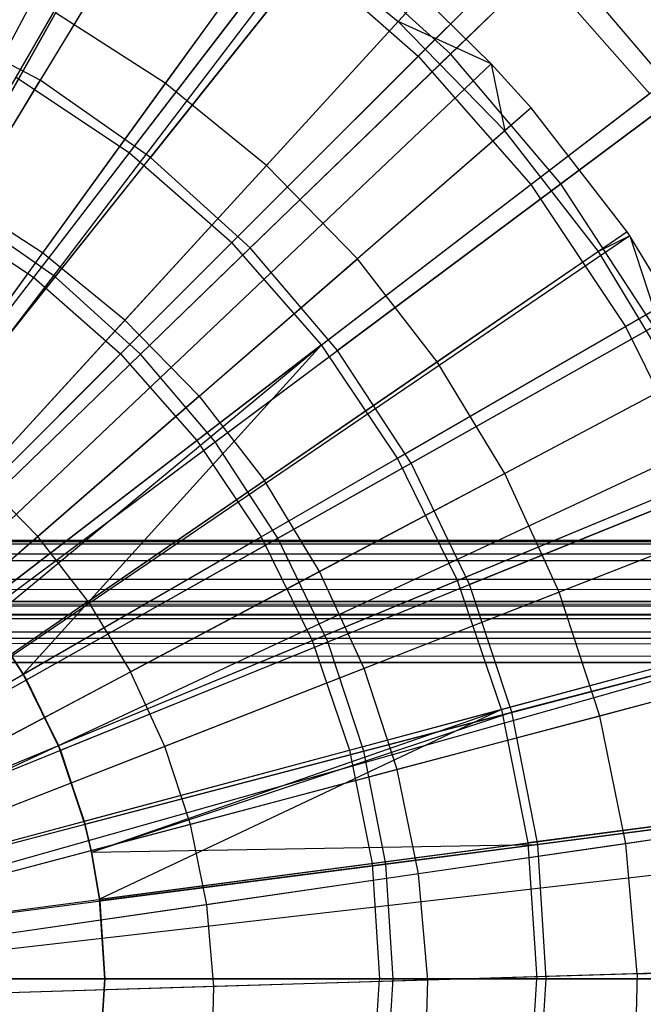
# Model space of a CAD drawing. Extents: x 0.2 to 40.1, y -6.7 to 6.7.
# Tile 414 of 516: x 27.219 to 27.622, y 3.432 to 4.067. Entities that reach past the tile are written whole.
import ezdxf

# ---------------------------------------------------------------- set-up
doc = ezdxf.new("R2010")
doc.units = 0
doc.header["$MEASUREMENT"] = 0
doc.layers.get('0').update_dxf_attribs({"color": 13, "linetype": 'CONTINUOUS'})

# ---------------------------------------------------------------- blocks, each defined once
blk = doc.blocks.new('SNOWBALL_XIV_PM3_STL')
at = {"color": 0}
for p, q in [((27.21689, 4.03046, 5.06729), (27.35019, 4.26134, 4.95263)), ((27.21689, 4.03046, 5.06729), (27.35019, 4.26134, 4.95263)), ((27.3747, 4.26309, 5.04443), (27.23241, 4.02835, 5.14563)), ((27.3747, 4.26309, 5.04443), (27.23241, 4.02835, 5.14563)), ((27.49725, 4.04534, 0.68207), (27.68795, 4.23002, 0.80503)), ((27.49725, 4.04534, 0.68207), (27.68795, 4.23002, 0.80503)), ((27.47637, 4.04391, 0.76179), (27.6579, 4.22544, 0.89712)), ((27.47637, 4.04391, 0.76179), (27.6579, 4.22544, 0.89712)), ((27.29745, 4.21109, 5.09925), (26.96506, 3.58745, 5.31579)), ((27.29745, 4.21109, 5.09925), (26.96506, 3.58745, 5.31579)), ((27.31509, 4.20143, 5.09925), (26.96863, 3.58549, 5.31579)), ((27.31509, 4.20143, 5.09925), (26.96863, 3.58549, 5.31579)), ((27.28999, 3.98161, 5.06729), (27.45229, 4.19311, 4.95263)), ((27.28999, 3.98161, 5.06729), (27.45229, 4.19311, 4.95263)), ((27.47484, 4.19324, 5.04443), (27.30369, 3.97863, 5.14563)), ((27.47484, 4.19324, 5.04443), (27.30369, 3.97863, 5.14563)), ((27.18122, 3.94391, 0.59287), (27.32566, 4.18218, 0.68207)), ((27.18122, 3.94391, 0.59287), (27.32566, 4.18218, 0.68207)), ((27.16614, 3.94256, 0.65953), (27.30194, 4.17777, 0.76179)), ((27.16614, 3.94256, 0.65953), (27.30194, 4.17777, 0.76179)), ((27.40027, 4.1469, 5.09925), (26.98585, 3.57447, 5.31579)), ((27.40027, 4.1469, 5.09925), (26.98585, 3.57447, 5.31579)), ((27.41745, 4.13413, 5.09925), (26.98933, 3.57189, 5.31579)), ((27.41745, 4.13413, 5.09925), (26.98933, 3.57189, 5.31579)), ((27.38708, 4.12869, 5.10974), (27.31317, 4.02659, 5.16381)), ((27.38708, 4.12869, 5.10974), (27.31317, 4.02659, 5.16381)), ((27.38708, 4.12869, 5.10974), (27.4635, 4.06642, 5.10974)), ((27.38708, 4.12869, 5.10974), (27.4635, 4.06642, 5.10974)), ((27.24213, 3.90143, 0.59287), (27.41585, 4.11927, 0.68207)), ((27.24213, 3.90143, 0.59287), (27.41585, 4.11927, 0.68207)), ((27.49725, 4.04534, 0.68207), (27.41585, 4.11927, 0.68207)), ((27.49725, 4.04534, 0.68207), (27.41585, 4.11927, 0.68207)), ((27.56853, 3.96161, 0.68207), (27.78128, 4.12039, 0.80503)), ((27.56853, 3.96161, 0.68207), (27.78128, 4.12039, 0.80503)), ((27.22821, 3.90109, 0.65953), (27.39354, 4.11656, 0.76179)), ((27.22821, 3.90109, 0.65953), (27.39354, 4.11656, 0.76179)), ((27.39354, 4.11656, 0.76179), (27.47637, 4.04391, 0.76179)), ((27.39354, 4.11656, 0.76179), (27.47637, 4.04391, 0.76179)), ((27.54902, 3.96108, 0.76179), (27.75269, 4.11736, 0.89712)), ((27.54902, 3.96108, 0.76179), (27.75269, 4.11736, 0.89712)), ((27.54461, 4.11215, 4.95263), (27.3561, 3.92364, 5.06729)), ((27.54461, 4.11215, 4.95263), (27.3561, 3.92364, 5.06729)), ((27.56522, 4.11116, 5.04443), (27.36803, 3.9202, 5.14563)), ((27.56522, 4.11116, 5.04443), (27.36803, 3.9202, 5.14563)), ((27.54461, 4.11215, 4.95263), (27.62557, 4.01983, 4.95263)), ((27.54461, 4.11215, 4.95263), (27.62557, 4.01983, 4.95263)), ((27.64436, 4.0182, 5.04443), (27.56522, 4.11116, 5.04443)), ((27.64436, 4.0182, 5.04443), (27.56522, 4.11116, 5.04443)), ((27.47867, 4.083, 5.09925), (27.00171, 3.56155, 5.31579)), ((27.47867, 4.083, 5.09925), (27.00171, 3.56155, 5.31579)), ((27.47867, 4.083, 5.09925), (27.4635, 4.06642, 5.10974)), ((27.47867, 4.083, 5.09925), (27.4635, 4.06642, 5.10974)), ((27.52356, 4.03892, 5.09925), (27.47867, 4.083, 5.09925)), ((27.52356, 4.03892, 5.09925), (27.47867, 4.083, 5.09925)), ((27.23241, 4.02835, 5.14563), (27.15535, 4.06855, 5.14563)), ((27.23241, 4.02835, 5.14563), (27.15535, 4.06855, 5.14563)), ((27.24227, 4.07198, 5.16381), (27.17595, 3.95407, 5.21329)), ((27.24227, 4.07198, 5.16381), (27.17595, 3.95407, 5.21329)), ((27.31317, 4.02659, 5.16381), (27.24227, 4.07198, 5.16381)), ((27.31317, 4.02659, 5.16381), (27.24227, 4.07198, 5.16381)), ((27.37843, 3.97341, 5.16381), (27.4635, 4.06642, 5.10974)), ((27.37843, 3.97341, 5.16381), (27.4635, 4.06642, 5.10974)), ((27.53232, 3.99584, 5.10974), (27.4635, 4.06642, 5.10974)), ((27.53232, 3.99584, 5.10974), (27.4635, 4.06642, 5.10974)), ((27.52356, 4.03892, 5.09925), (27.4635, 4.06642, 5.10974)), ((27.52356, 4.03892, 5.09925), (27.4635, 4.06642, 5.10974)), ((27.28433, 3.85187, 0.65953), (27.47637, 4.04391, 0.76179)), ((27.28433, 3.85187, 0.65953), (27.47637, 4.04391, 0.76179)), ((27.2971, 3.8515, 0.59287), (27.49725, 4.04534, 0.68207)), ((27.2971, 3.8515, 0.59287), (27.49725, 4.04534, 0.68207)), ((27.47637, 4.04391, 0.76179), (27.54902, 3.96108, 0.76179)), ((27.47637, 4.04391, 0.76179), (27.54902, 3.96108, 0.76179)), ((27.56853, 3.96161, 0.68207), (27.49725, 4.04534, 0.68207)), ((27.56853, 3.96161, 0.68207), (27.49725, 4.04534, 0.68207)), ((27.52356, 4.03892, 5.09925), (27.01078, 3.55263, 5.31579)), ((27.52356, 4.03892, 5.09925), (27.01078, 3.55263, 5.31579)), ((27.54928, 4.01059, 5.09925), (27.52356, 4.03892, 5.09925)), ((27.52356, 4.03892, 5.09925), (27.53232, 3.99584, 5.10974)), ((27.52356, 4.03892, 5.09925), (27.53232, 3.99584, 5.10974)), ((27.54928, 4.01059, 5.09925), (27.52356, 4.03892, 5.09925)), ((27.21689, 4.03046, 5.06729), (27.28999, 3.98161, 5.06729)), ((27.21689, 4.03046, 5.06729), (27.28999, 3.98161, 5.06729)), ((27.08472, 3.78472, 5.21211), (27.23241, 4.02835, 5.14563)), ((27.08472, 3.78472, 5.21211), (27.23241, 4.02835, 5.14563)), ((27.30369, 3.97863, 5.14563), (27.23241, 4.02835, 5.14563)), ((27.30369, 3.97863, 5.14563), (27.23241, 4.02835, 5.14563)), ((27.31317, 4.02659, 5.16381), (27.23383, 3.917, 5.21329)), ((27.31317, 4.02659, 5.16381), (27.23383, 3.917, 5.21329)), ((27.37843, 3.97341, 5.16381), (27.31317, 4.02659, 5.16381)), ((27.37843, 3.97341, 5.16381), (27.31317, 4.02659, 5.16381)), ((27.41407, 3.85753, 5.06729), (27.62557, 4.01983, 4.95263)), ((27.41407, 3.85753, 5.06729), (27.62557, 4.01983, 4.95263)), ((27.64436, 4.0182, 5.04443), (27.42437, 3.85402, 5.14563)), ((27.64436, 4.0182, 5.04443), (27.42437, 3.85402, 5.14563)), ((27.54928, 4.01059, 5.09925), (27.01599, 3.5469, 5.31579)), ((27.54928, 4.01059, 5.09925), (27.01599, 3.5469, 5.31579)), ((27.54928, 4.01059, 5.09925), (27.53232, 3.99584, 5.10974)), ((27.54928, 4.01059, 5.09925), (27.53232, 3.99584, 5.10974)), ((27.61118, 3.9306, 5.09925), (27.54928, 4.01059, 5.09925)), ((27.61118, 3.9306, 5.09925), (27.54928, 4.01059, 5.09925)), ((27.61023, 3.86948, 0.76179), (27.83255, 3.99784, 0.89712)), ((27.61023, 3.86948, 0.76179), (27.83255, 3.99784, 0.89712)), ((27.53232, 3.99584, 5.10974), (27.4372, 3.91314, 5.16381)), ((27.53232, 3.99584, 5.10974), (27.4372, 3.91314, 5.16381)), ((27.59265, 3.91788, 5.10974), (27.53232, 3.99584, 5.10974)), ((27.59265, 3.91788, 5.10974), (27.53232, 3.99584, 5.10974)), ((27.12026, 3.76041, 5.1478), (27.28999, 3.98161, 5.06729)), ((27.12026, 3.76041, 5.1478), (27.28999, 3.98161, 5.06729)), ((27.28999, 3.98161, 5.06729), (27.3561, 3.92364, 5.06729)), ((27.28999, 3.98161, 5.06729), (27.3561, 3.92364, 5.06729)), ((27.12606, 3.75588, 5.21211), (27.30369, 3.97863, 5.14563)), ((27.12606, 3.75588, 5.21211), (27.30369, 3.97863, 5.14563)), ((27.37843, 3.97341, 5.16381), (27.28712, 3.87358, 5.21329)), ((27.37843, 3.97341, 5.16381), (27.28712, 3.87358, 5.21329)), ((27.36803, 3.9202, 5.14563), (27.30369, 3.97863, 5.14563)), ((27.36803, 3.9202, 5.14563), (27.30369, 3.97863, 5.14563)), ((27.37843, 3.97341, 5.16381), (27.4372, 3.91314, 5.16381)), ((27.37843, 3.97341, 5.16381), (27.4372, 3.91314, 5.16381)), ((27.33355, 3.79575, 0.65953), (27.54902, 3.96108, 0.76179)), ((27.33355, 3.79575, 0.65953), (27.54902, 3.96108, 0.76179)), ((27.34524, 3.79496, 0.59287), (27.56853, 3.96161, 0.68207)), ((27.34524, 3.79496, 0.59287), (27.56853, 3.96161, 0.68207)), ((27.54902, 3.96108, 0.76179), (27.61023, 3.86948, 0.76179)), ((27.54902, 3.96108, 0.76179), (27.61023, 3.86948, 0.76179)), ((27.62852, 3.86945, 0.68207), (27.56853, 3.96161, 0.68207)), ((27.62852, 3.86945, 0.68207), (27.56853, 3.96161, 0.68207)), ((27.23383, 3.917, 5.21329), (27.17595, 3.95407, 5.21329)), ((27.23383, 3.917, 5.21329), (27.17595, 3.95407, 5.21329)), ((27.16614, 3.94256, 0.65953), (27.22821, 3.90109, 0.65953)), ((27.16614, 3.94256, 0.65953), (27.22821, 3.90109, 0.65953)), ((27.24213, 3.90143, 0.59287), (27.18122, 3.94391, 0.59287)), ((27.24213, 3.90143, 0.59287), (27.18122, 3.94391, 0.59287)), ((27.61118, 3.9306, 5.09925), (27.0285, 3.53073, 5.31579)), ((27.61118, 3.9306, 5.09925), (27.0285, 3.53073, 5.31579)), ((27.61301, 3.92792, 5.09925), (27.0285, 3.53073, 5.31579)), ((27.61301, 3.92792, 5.09925), (27.0285, 3.53073, 5.31579)), ((27.61118, 3.9306, 5.09925), (27.59265, 3.91788, 5.10974)), ((27.61118, 3.9306, 5.09925), (27.59265, 3.91788, 5.10974)), ((27.61301, 3.92792, 5.09925), (27.59265, 3.91788, 5.10974)), ((27.61301, 3.92792, 5.09925), (27.59265, 3.91788, 5.10974)), ((27.61301, 3.92792, 5.09925), (27.61118, 3.9306, 5.09925)), ((27.61301, 3.92792, 5.09925), (27.61118, 3.9306, 5.09925)), ((27.66356, 3.84408, 5.09925), (27.61301, 3.92792, 5.09925)), ((27.61301, 3.92792, 5.09925), (27.64369, 3.83355, 5.10974)), ((27.61301, 3.92792, 5.09925), (27.64369, 3.83355, 5.10974)), ((27.66356, 3.84408, 5.09925), (27.61301, 3.92792, 5.09925)), ((27.15895, 3.72649, 5.1478), (27.3561, 3.92364, 5.06729)), ((27.15895, 3.72649, 5.1478), (27.3561, 3.92364, 5.06729)), ((27.41407, 3.85753, 5.06729), (27.3561, 3.92364, 5.06729)), ((27.41407, 3.85753, 5.06729), (27.3561, 3.92364, 5.06729)), ((27.23383, 3.917, 5.21329), (27.15287, 3.80517, 5.25512)), ((27.23383, 3.917, 5.21329), (27.15287, 3.80517, 5.25512)), ((27.16337, 3.72199, 5.21211), (27.36803, 3.9202, 5.14563)), ((27.16337, 3.72199, 5.21211), (27.36803, 3.9202, 5.14563)), ((27.28712, 3.87358, 5.21329), (27.23383, 3.917, 5.21329)), ((27.28712, 3.87358, 5.21329), (27.23383, 3.917, 5.21329)), ((27.42437, 3.85402, 5.14563), (27.36803, 3.9202, 5.14563)), ((27.42437, 3.85402, 5.14563), (27.36803, 3.9202, 5.14563)), ((27.46292, 3.78443, 5.06729), (27.6938, 3.91773, 4.95263)), ((27.46292, 3.78443, 5.06729), (27.6938, 3.91773, 4.95263)), ((27.71096, 3.91588, 5.04443), (27.47178, 3.78118, 5.14563)), ((27.71096, 3.91588, 5.04443), (27.47178, 3.78118, 5.14563)), ((27.59265, 3.91788, 5.10974), (27.48872, 3.84656, 5.16381)), ((27.59265, 3.91788, 5.10974), (27.48872, 3.84656, 5.16381)), ((27.64369, 3.83355, 5.10974), (27.59265, 3.91788, 5.10974)), ((27.64369, 3.83355, 5.10974), (27.59265, 3.91788, 5.10974)), ((27.33511, 3.82437, 5.21329), (27.4372, 3.91314, 5.16381)), ((27.33511, 3.82437, 5.21329), (27.4372, 3.91314, 5.16381)), ((27.48872, 3.84656, 5.16381), (27.4372, 3.91314, 5.16381)), ((27.48872, 3.84656, 5.16381), (27.4372, 3.91314, 5.16381)), ((27.0564, 3.67719, 0.59193), (27.22821, 3.90109, 0.65953)), ((27.0564, 3.67719, 0.59193), (27.22821, 3.90109, 0.65953)), ((27.06286, 3.67664, 0.5388), (27.24213, 3.90143, 0.59287)), ((27.06286, 3.67664, 0.5388), (27.24213, 3.90143, 0.59287)), ((27.22821, 3.90109, 0.65953), (27.28433, 3.85187, 0.65953)), ((27.22821, 3.90109, 0.65953), (27.28433, 3.85187, 0.65953)), ((27.2971, 3.8515, 0.59287), (27.24213, 3.90143, 0.59287)), ((27.2971, 3.8515, 0.59287), (27.24213, 3.90143, 0.59287)), ((27.28712, 3.87358, 5.21329), (27.19394, 3.77171, 5.25512)), ((27.28712, 3.87358, 5.21329), (27.19394, 3.77171, 5.25512)), ((27.33511, 3.82437, 5.21329), (27.28712, 3.87358, 5.21329)), ((27.33511, 3.82437, 5.21329), (27.28712, 3.87358, 5.21329)), ((27.37502, 3.73368, 0.65953), (27.61023, 3.86948, 0.76179)), ((27.37502, 3.73368, 0.65953), (27.61023, 3.86948, 0.76179)), ((27.38575, 3.73272, 0.59287), (27.62852, 3.86945, 0.68207)), ((27.38575, 3.73272, 0.59287), (27.62852, 3.86945, 0.68207)), ((27.61023, 3.86948, 0.76179), (27.65895, 3.77066, 0.76179)), ((27.61023, 3.86948, 0.76179), (27.65895, 3.77066, 0.76179)), ((27.08477, 3.65231, 0.59193), (27.28433, 3.85187, 0.65953)), ((27.08477, 3.65231, 0.59193), (27.28433, 3.85187, 0.65953)), ((27.41407, 3.85753, 5.06729), (27.19287, 3.6878, 5.1478)), ((27.41407, 3.85753, 5.06729), (27.19287, 3.6878, 5.1478)), ((27.19604, 3.68361, 5.21211), (27.42437, 3.85402, 5.14563)), ((27.19604, 3.68361, 5.21211), (27.42437, 3.85402, 5.14563)), ((27.19903, 3.67955, 5.1478), (27.41407, 3.85753, 5.06729)), ((27.19903, 3.67955, 5.1478), (27.41407, 3.85753, 5.06729)), ((27.22146, 3.64502, 5.1478), (27.41407, 3.85753, 5.06729)), ((27.22146, 3.64502, 5.1478), (27.41407, 3.85753, 5.06729)), ((27.28433, 3.85187, 0.65953), (27.33355, 3.79575, 0.65953)), ((27.28433, 3.85187, 0.65953), (27.33355, 3.79575, 0.65953)), ((27.46292, 3.78443, 5.06729), (27.41407, 3.85753, 5.06729)), ((27.46292, 3.78443, 5.06729), (27.41407, 3.85753, 5.06729)), ((27.47178, 3.78118, 5.14563), (27.42437, 3.85402, 5.14563)), ((27.47178, 3.78118, 5.14563), (27.42437, 3.85402, 5.14563)), ((27.09056, 3.65148, 0.5388), (27.2971, 3.8515, 0.59287)), ((27.09056, 3.65148, 0.5388), (27.2971, 3.8515, 0.59287)), ((27.34524, 3.79496, 0.59287), (27.2971, 3.8515, 0.59287)), ((27.34524, 3.79496, 0.59287), (27.2971, 3.8515, 0.59287)), ((27.48872, 3.84656, 5.16381), (27.37717, 3.77001, 5.21329)), ((27.48872, 3.84656, 5.16381), (27.37717, 3.77001, 5.21329)), ((27.53232, 3.77455, 5.16381), (27.48872, 3.84656, 5.16381)), ((27.53232, 3.77455, 5.16381), (27.48872, 3.84656, 5.16381)), ((27.66356, 3.84408, 5.09925), (27.03909, 3.51323, 5.31579)), ((27.66356, 3.84408, 5.09925), (27.03909, 3.51323, 5.31579)), ((27.64369, 3.83355, 5.10974), (27.53232, 3.77455, 5.16381)), ((27.64369, 3.83355, 5.10974), (27.53232, 3.77455, 5.16381)), ((27.33511, 3.82437, 5.21329), (27.23092, 3.73378, 5.25512)), ((27.33511, 3.82437, 5.21329), (27.23092, 3.73378, 5.25512)), ((27.33511, 3.82437, 5.21329), (27.37717, 3.77001, 5.21329)), ((27.33511, 3.82437, 5.21329), (27.37717, 3.77001, 5.21329)), ((27.5018, 3.70557, 5.06729), (27.74811, 3.80759, 4.95263)), ((27.5018, 3.70557, 5.06729), (27.74811, 3.80759, 4.95263)), ((27.6835, 3.80401, 5.09925), (27.04313, 3.50513, 5.31579)), ((27.6835, 3.80401, 5.09925), (27.04313, 3.50513, 5.31579)), ((27.76393, 3.80588, 5.04443), (27.50949, 3.70287, 5.14563)), ((27.76393, 3.80588, 5.04443), (27.50949, 3.70287, 5.14563)), ((27.10965, 3.62394, 0.59193), (27.33355, 3.79575, 0.65953)), ((27.10965, 3.62394, 0.59193), (27.33355, 3.79575, 0.65953)), ((27.11482, 3.62299, 0.5388), (27.34524, 3.79496, 0.59287)), ((27.11482, 3.62299, 0.5388), (27.34524, 3.79496, 0.59287)), ((27.33355, 3.79575, 0.65953), (27.37502, 3.73368, 0.65953)), ((27.33355, 3.79575, 0.65953), (27.37502, 3.73368, 0.65953)), ((27.38575, 3.73272, 0.59287), (27.34524, 3.79496, 0.59287)), ((27.38575, 3.73272, 0.59287), (27.34524, 3.79496, 0.59287)), ((27.22146, 3.64502, 5.1478), (27.46292, 3.78443, 5.06729)), ((27.22146, 3.64502, 5.1478), (27.46292, 3.78443, 5.06729)), ((27.5018, 3.70557, 5.06729), (27.46292, 3.78443, 5.06729)), ((27.5018, 3.70557, 5.06729), (27.46292, 3.78443, 5.06729)), ((27.22354, 3.64137, 5.21211), (27.47178, 3.78118, 5.14563)), ((27.22354, 3.64137, 5.21211), (27.47178, 3.78118, 5.14563)), ((27.50949, 3.70287, 5.14563), (27.47178, 3.78118, 5.14563)), ((27.50949, 3.70287, 5.14563), (27.47178, 3.78118, 5.14563)), ((27.23092, 3.73378, 5.25512), (27.19394, 3.77171, 5.25512)), ((27.23092, 3.73378, 5.25512), (27.19394, 3.77171, 5.25512)), ((27.26334, 3.69189, 5.25512), (27.37717, 3.77001, 5.21329)), ((27.26334, 3.69189, 5.25512), (27.37717, 3.77001, 5.21329)), ((27.41277, 3.71121, 5.21329), (27.37717, 3.77001, 5.21329)), ((27.41277, 3.71121, 5.21329), (27.37717, 3.77001, 5.21329)), ((27.40804, 3.66673, 0.65953), (27.65895, 3.77066, 0.76179)), ((27.40804, 3.66673, 0.65953), (27.65895, 3.77066, 0.76179)), ((27.53232, 3.77455, 5.16381), (27.41277, 3.71121, 5.21329)), ((27.53232, 3.77455, 5.16381), (27.41277, 3.71121, 5.21329)), ((27.41797, 3.66582, 0.59287), (27.67623, 3.77038, 0.68207)), ((27.41797, 3.66582, 0.59287), (27.67623, 3.77038, 0.68207)), ((27.56742, 3.69803, 5.16381), (27.53232, 3.77455, 5.16381)), ((27.56742, 3.69803, 5.16381), (27.53232, 3.77455, 5.16381)), ((27.70573, 3.75215, 5.09925), (27.04762, 3.49464, 5.31579)), ((27.70573, 3.75215, 5.09925), (27.04762, 3.49464, 5.31579)), ((27.68479, 3.74396, 5.10974), (27.56742, 3.69803, 5.16381)), ((27.68479, 3.74396, 5.10974), (27.56742, 3.69803, 5.16381)), ((39.42879, 3.73129, 51.61956), (0.85168, 3.73129, 51.61956)), ((0.85168, 3.73129, 51.61956), (39.42499, 3.73025, 51.63235)), ((0.85168, 3.73129, 51.61956), (39.42499, 3.73025, 51.63235)), ((0.85168, 3.73129, 50.9109), (39.42879, 3.73129, 50.9109)), ((0.85168, 3.73129, 50.9109), (39.42879, 3.73129, 50.9109)), ((39.42879, 3.73129, 51.61956), (0.85168, 3.73129, 51.61956)), ((27.23092, 3.73378, 5.25512), (27.12447, 3.64123, 5.28933)), ((27.23092, 3.73378, 5.25512), (27.12447, 3.64123, 5.28933)), ((27.13061, 3.59257, 0.59193), (27.37502, 3.73368, 0.65953)), ((27.13061, 3.59257, 0.59193), (27.37502, 3.73368, 0.65953)), ((27.13523, 3.59163, 0.5388), (27.38575, 3.73272, 0.59287)), ((27.13523, 3.59163, 0.5388), (27.38575, 3.73272, 0.59287)), ((27.26334, 3.69189, 5.25512), (27.23092, 3.73378, 5.25512)), ((27.26334, 3.69189, 5.25512), (27.23092, 3.73378, 5.25512)), ((27.37502, 3.73368, 0.65953), (27.40804, 3.66673, 0.65953)), ((27.37502, 3.73368, 0.65953), (27.40804, 3.66673, 0.65953)), ((27.41797, 3.66582, 0.59287), (27.38575, 3.73272, 0.59287)), ((27.41797, 3.66582, 0.59287), (27.38575, 3.73272, 0.59287)), ((0.85988, 3.72647, 51.6467), (39.42499, 3.73025, 51.63235)), ((0.85988, 3.72647, 51.6467), (39.42499, 3.73025, 51.63235)), ((0.85988, 3.72647, 51.6467), (39.4168, 3.72107, 51.65835)), ((0.85988, 3.72647, 51.6467), (39.4168, 3.72107, 51.65835)), ((0.86808, 3.71258, 51.67051), (39.4168, 3.72107, 51.65835)), ((0.86808, 3.71258, 51.67051), (39.4168, 3.72107, 51.65835)), ((0.86808, 3.71258, 51.67051), (39.4086, 3.7035, 51.67959)), ((0.86808, 3.71258, 51.67051), (39.4086, 3.7035, 51.67959)), ((27.24421, 3.59887, 5.1478), (27.5018, 3.70557, 5.06729)), ((27.24421, 3.59887, 5.1478), (27.5018, 3.70557, 5.06729)), ((27.41277, 3.71121, 5.21329), (27.29077, 3.64657, 5.25512)), ((27.41277, 3.71121, 5.21329), (27.29077, 3.64657, 5.25512)), ((27.44143, 3.64873, 5.21329), (27.41277, 3.71121, 5.21329)), ((27.44143, 3.64873, 5.21329), (27.41277, 3.71121, 5.21329)), ((27.53007, 3.62231, 5.06729), (27.5018, 3.70557, 5.06729)), ((27.53007, 3.62231, 5.06729), (27.5018, 3.70557, 5.06729)), ((0.87627, 3.69134, 51.68808), (39.4086, 3.7035, 51.67959)), ((0.87627, 3.69134, 51.68808), (39.4086, 3.7035, 51.67959)), ((27.24541, 3.59596, 5.21211), (27.50949, 3.70287, 5.14563)), ((27.24541, 3.59596, 5.21211), (27.50949, 3.70287, 5.14563)), ((27.53688, 3.62039, 5.14563), (27.50949, 3.70287, 5.14563)), ((27.53688, 3.62039, 5.14563), (27.50949, 3.70287, 5.14563)), ((27.56742, 3.69803, 5.16381), (27.44143, 3.64873, 5.21329)), ((27.56742, 3.69803, 5.16381), (27.44143, 3.64873, 5.21329)), ((27.59357, 3.61801, 5.16381), (27.56742, 3.69803, 5.16381)), ((27.59357, 3.61801, 5.16381), (27.56742, 3.69803, 5.16381)), ((0.85168, 3.69192, 51.61956), (39.42076, 3.6896, 51.63287)), ((0.85168, 3.69192, 51.61956), (39.42076, 3.6896, 51.63287)), ((0.85168, 3.69192, 51.61956), (39.42879, 3.69192, 51.61956)), ((39.42879, 3.69192, 50.9109), (0.85168, 3.69192, 50.9109)), ((0.85168, 3.69192, 51.61956), (39.42879, 3.69192, 51.61956)), ((39.42879, 3.69192, 50.9109), (0.85168, 3.69192, 50.9109)), ((0.86195, 3.68816, 51.63636), (39.42076, 3.6896, 51.63287)), ((0.86195, 3.68816, 51.63636), (39.42076, 3.6896, 51.63287)), ((0.86195, 3.68816, 51.63636), (39.41162, 3.68169, 51.64603)), ((0.86195, 3.68816, 51.63636), (39.41162, 3.68169, 51.64603)), ((39.39221, 3.65255, 51.6983), (0.87627, 3.69134, 51.68808)), ((0.87627, 3.69134, 51.68808), (39.4004, 3.67969, 51.69348)), ((0.87627, 3.69134, 51.68808), (39.4004, 3.67969, 51.69348)), ((39.39221, 3.65255, 51.6983), (0.87627, 3.69134, 51.68808)), ((27.26334, 3.69189, 5.25512), (27.14703, 3.61207, 5.28933)), ((27.26334, 3.69189, 5.25512), (27.14703, 3.61207, 5.28933)), ((27.26334, 3.69189, 5.25512), (27.29077, 3.64657, 5.25512)), ((27.26334, 3.69189, 5.25512), (27.29077, 3.64657, 5.25512)), ((27.53007, 3.62231, 5.06729), (27.78758, 3.69131, 4.95263)), ((27.53007, 3.62231, 5.06729), (27.78758, 3.69131, 4.95263)), ((27.8024, 3.69002, 5.04443), (27.53688, 3.62039, 5.14563)), ((27.8024, 3.69002, 5.04443), (27.53688, 3.62039, 5.14563)), ((0.87109, 3.67902, 51.6487), (39.41162, 3.68169, 51.64603)), ((0.87109, 3.67902, 51.6487), (39.41162, 3.68169, 51.64603)), ((27.19604, 3.68361, 5.21211), (27.22354, 3.64137, 5.21211)), ((27.19604, 3.68361, 5.21211), (27.22354, 3.64137, 5.21211)), ((0.87109, 3.67902, 51.6487), (39.40247, 3.66935, 51.65517)), ((0.87109, 3.67902, 51.6487), (39.40247, 3.66935, 51.65517)), ((27.19903, 3.67955, 5.1478), (27.22146, 3.64502, 5.1478)), ((27.19903, 3.67955, 5.1478), (27.22146, 3.64502, 5.1478)), ((0.88023, 3.66587, 51.65661), (39.40247, 3.66935, 51.65517)), ((0.88023, 3.66587, 51.65661), (39.40247, 3.66935, 51.65517)), ((27.73321, 3.6704, 5.09925), (27.05318, 3.47811, 5.31579)), ((27.73321, 3.6704, 5.09925), (27.05318, 3.47811, 5.31579)), ((0.88023, 3.66587, 51.65661), (39.39221, 3.65255, 51.65893)), ((0.88023, 3.66587, 51.65661), (39.39221, 3.65255, 51.65893)), ((39.39221, 3.65255, 51.6983), (0.88447, 3.66534, 51.69725)), ((39.39221, 3.65255, 51.6983), (0.88447, 3.66534, 51.69725)), ((27.1473, 3.55873, 0.59193), (27.40804, 3.66673, 0.65953)), ((27.1473, 3.55873, 0.59193), (27.40804, 3.66673, 0.65953)), ((27.15146, 3.55792, 0.5388), (27.41797, 3.66582, 0.59287)), ((27.15146, 3.55792, 0.5388), (27.41797, 3.66582, 0.59287)), ((27.40804, 3.66673, 0.65953), (27.43203, 3.59605, 0.65953)), ((27.40804, 3.66673, 0.65953), (27.43203, 3.59605, 0.65953)), ((27.44137, 3.59534, 0.59287), (27.41797, 3.66582, 0.59287)), ((27.44137, 3.59534, 0.59287), (27.41797, 3.66582, 0.59287)), ((27.43203, 3.59605, 0.65953), (27.69437, 3.66634, 0.76179)), ((27.43203, 3.59605, 0.65953), (27.69437, 3.66634, 0.76179)), ((27.44137, 3.59534, 0.59287), (27.71088, 3.66602, 0.68207)), ((27.44137, 3.59534, 0.59287), (27.71088, 3.66602, 0.68207)), ((27.73715, 3.65601, 5.09925), (27.05397, 3.4752, 5.31579)), ((27.73715, 3.65601, 5.09925), (27.05397, 3.4752, 5.31579)), ((39.39221, 3.65255, 51.6983), (10.67572, 3.65238, 51.6983)), ((10.67572, 3.65238, 51.65893), (39.39221, 3.65255, 51.65893)), ((39.39221, 3.65255, 51.6983), (10.67572, 3.65238, 51.6983)), ((10.67572, 3.65238, 51.65893), (39.39221, 3.65255, 51.65893)), ((27.44143, 3.64873, 5.21329), (27.31286, 3.59842, 5.25512)), ((27.44143, 3.64873, 5.21329), (27.31286, 3.59842, 5.25512)), ((27.46278, 3.58339, 5.21329), (27.44143, 3.64873, 5.21329)), ((27.46278, 3.58339, 5.21329), (27.44143, 3.64873, 5.21329)), ((27.71542, 3.65026, 5.10974), (27.59357, 3.61801, 5.16381)), ((27.71542, 3.65026, 5.10974), (27.59357, 3.61801, 5.16381)), ((27.16612, 3.58053, 5.28933), (27.29077, 3.64657, 5.25512)), ((27.16612, 3.58053, 5.28933), (27.29077, 3.64657, 5.25512)), ((27.24541, 3.59596, 5.21211), (27.22146, 3.64502, 5.1478)), ((27.22146, 3.64502, 5.1478), (27.24421, 3.59887, 5.1478)), ((27.24541, 3.59596, 5.21211), (27.22146, 3.64502, 5.1478)), ((27.22354, 3.64137, 5.21211), (27.22146, 3.64502, 5.1478)), ((27.22146, 3.64502, 5.1478), (27.24421, 3.59887, 5.1478)), ((27.22354, 3.64137, 5.21211), (27.22146, 3.64502, 5.1478)), ((27.31286, 3.59842, 5.25512), (27.29077, 3.64657, 5.25512)), ((27.31286, 3.59842, 5.25512), (27.29077, 3.64657, 5.25512)), ((27.22354, 3.64137, 5.21211), (27.24541, 3.59596, 5.21211)), ((27.22354, 3.64137, 5.21211), (27.24541, 3.59596, 5.21211)), ((27.26075, 3.55015, 5.1478), (27.53007, 3.62231, 5.06729)), ((27.26075, 3.55015, 5.1478), (27.53007, 3.62231, 5.06729)), ((27.26129, 3.54812, 5.21211), (27.53688, 3.62039, 5.14563)), ((27.26129, 3.54812, 5.21211), (27.53688, 3.62039, 5.14563)), ((27.26556, 3.53013, 5.1478), (27.53007, 3.62231, 5.06729)), ((27.26556, 3.53013, 5.1478), (27.53007, 3.62231, 5.06729)), ((27.26556, 3.53013, 5.21211), (27.53688, 3.62039, 5.14563)), ((27.26556, 3.53013, 5.21211), (27.53688, 3.62039, 5.14563)), ((27.53007, 3.62231, 5.06729), (27.27079, 3.49969, 5.1478)), ((27.53007, 3.62231, 5.06729), (27.27079, 3.49969, 5.1478)), ((27.59357, 3.61801, 5.16381), (27.46278, 3.58339, 5.21329)), ((27.59357, 3.61801, 5.16381), (27.46278, 3.58339, 5.21329)), ((27.53007, 3.62231, 5.06729), (27.54722, 3.53608, 5.06729)), ((27.53007, 3.62231, 5.06729), (27.54722, 3.53608, 5.06729)), ((27.55349, 3.53508, 5.14563), (27.53688, 3.62039, 5.14563)), ((27.55349, 3.53508, 5.14563), (27.53688, 3.62039, 5.14563)), ((27.61043, 3.53553, 5.16381), (27.59357, 3.61801, 5.16381)), ((27.61043, 3.53553, 5.16381), (27.59357, 3.61801, 5.16381)), ((27.31286, 3.59842, 5.25512), (27.1815, 3.54702, 5.28933)), ((27.31286, 3.59842, 5.25512), (27.1815, 3.54702, 5.28933)), ((27.24541, 3.59596, 5.21211), (27.24421, 3.59887, 5.1478)), ((27.26129, 3.54812, 5.21211), (27.24421, 3.59887, 5.1478)), ((27.24541, 3.59596, 5.21211), (27.24421, 3.59887, 5.1478)), ((27.26129, 3.54812, 5.21211), (27.24421, 3.59887, 5.1478)), ((27.24421, 3.59887, 5.1478), (27.26075, 3.55015, 5.1478)), ((27.24421, 3.59887, 5.1478), (27.26075, 3.55015, 5.1478)), ((27.32932, 3.54807, 5.25512), (27.31286, 3.59842, 5.25512)), ((27.32932, 3.54807, 5.25512), (27.31286, 3.59842, 5.25512)), ((27.15942, 3.523, 0.59193), (27.43203, 3.59605, 0.65953)), ((27.15942, 3.523, 0.59193), (27.43203, 3.59605, 0.65953)), ((27.16325, 3.52241, 0.5388), (27.44137, 3.59534, 0.59287)), ((27.16325, 3.52241, 0.5388), (27.44137, 3.59534, 0.59287)), ((27.24541, 3.59596, 5.21211), (27.26129, 3.54812, 5.21211)), ((27.24541, 3.59596, 5.21211), (27.26129, 3.54812, 5.21211)), ((27.43203, 3.59605, 0.65953), (27.44659, 3.52283, 0.65953)), ((27.43203, 3.59605, 0.65953), (27.44659, 3.52283, 0.65953)), ((27.45556, 3.52245, 0.59287), (27.44137, 3.59534, 0.59287)), ((27.45556, 3.52245, 0.59287), (27.44137, 3.59534, 0.59287)), ((27.46278, 3.58339, 5.21329), (27.32932, 3.54807, 5.25512)), ((27.46278, 3.58339, 5.21329), (27.32932, 3.54807, 5.25512)), ((27.47654, 3.51605, 5.21329), (27.46278, 3.58339, 5.21329)), ((27.47654, 3.51605, 5.21329), (27.46278, 3.58339, 5.21329)), ((27.81153, 3.57088, 4.95263), (27.54722, 3.53608, 5.06729)), ((27.81153, 3.57088, 4.95263), (27.54722, 3.53608, 5.06729)), ((27.82574, 3.57018, 5.04443), (27.55349, 3.53508, 5.14563)), ((27.82574, 3.57018, 5.04443), (27.55349, 3.53508, 5.14563)), ((27.7574, 3.55692, 5.09925), (27.05807, 3.45516, 5.31579)), ((27.7574, 3.55692, 5.09925), (27.05807, 3.45516, 5.31579)), ((27.44659, 3.52283, 0.65953), (27.71586, 3.55828, 0.76179)), ((27.44659, 3.52283, 0.65953), (27.71586, 3.55828, 0.76179)), ((27.45556, 3.52245, 0.59287), (27.7319, 3.55808, 0.68207)), ((27.45556, 3.52245, 0.59287), (27.7319, 3.55808, 0.68207)), ((27.73515, 3.55368, 5.10974), (27.61043, 3.53553, 5.16381)), ((27.73515, 3.55368, 5.10974), (27.61043, 3.53553, 5.16381)), ((27.32932, 3.54807, 5.25512), (27.19295, 3.51198, 5.28933)), ((27.32932, 3.54807, 5.25512), (27.19295, 3.51198, 5.28933)), ((27.26556, 3.53013, 5.21211), (27.26075, 3.55015, 5.1478)), ((27.26129, 3.54812, 5.21211), (27.26075, 3.55015, 5.1478)), ((27.26556, 3.53013, 5.21211), (27.26075, 3.55015, 5.1478)), ((27.26075, 3.55015, 5.1478), (27.26556, 3.53013, 5.1478)), ((27.26075, 3.55015, 5.1478), (27.26556, 3.53013, 5.1478)), ((27.26129, 3.54812, 5.21211), (27.26075, 3.55015, 5.1478)), ((27.26129, 3.54812, 5.21211), (27.26556, 3.53013, 5.21211)), ((27.26129, 3.54812, 5.21211), (27.26556, 3.53013, 5.21211)), ((27.33992, 3.49617, 5.25512), (27.32932, 3.54807, 5.25512)), ((27.33992, 3.49617, 5.25512), (27.32932, 3.54807, 5.25512)), ((27.26556, 3.53013, 5.21211), (27.55349, 3.53508, 5.14563)), ((27.26556, 3.53013, 5.21211), (27.55349, 3.53508, 5.14563)), ((27.27079, 3.49969, 5.1478), (27.54722, 3.53608, 5.06729)), ((27.27079, 3.49969, 5.1478), (27.54722, 3.53608, 5.06729)), ((27.55349, 3.53508, 5.14563), (27.27093, 3.49865, 5.21211)), ((27.55349, 3.53508, 5.14563), (27.27093, 3.49865, 5.21211)), ((27.61043, 3.53553, 5.16381), (27.47654, 3.51605, 5.21329)), ((27.61043, 3.53553, 5.16381), (27.47654, 3.51605, 5.21329)), ((27.54722, 3.53608, 5.06729), (27.55297, 3.44834, 5.06729)), ((27.54722, 3.53608, 5.06729), (27.55297, 3.44834, 5.06729)), ((27.55906, 3.44834, 5.14563), (27.55349, 3.53508, 5.14563)), ((27.55906, 3.44834, 5.14563), (27.55349, 3.53508, 5.14563)), ((27.61777, 3.45167, 5.16381), (27.61043, 3.53553, 5.16381)), ((27.61777, 3.45167, 5.16381), (27.61043, 3.53553, 5.16381)), ((27.76083, 3.53054, 5.09925), (27.05877, 3.44983, 5.31579)), ((27.76083, 3.53054, 5.09925), (27.05877, 3.44983, 5.31579)), ((27.26556, 3.53013, 5.21211), (27.26556, 3.53013, 5.1478)), ((27.27093, 3.49865, 5.21211), (27.26556, 3.53013, 5.1478)), ((27.26556, 3.53013, 5.21211), (27.27093, 3.49865, 5.21211)), ((27.26556, 3.53013, 5.21211), (27.26556, 3.53013, 5.1478)), ((27.27093, 3.49865, 5.21211), (27.26556, 3.53013, 5.1478)), ((27.26556, 3.53013, 5.1478), (27.27079, 3.49969, 5.1478)), ((27.26556, 3.53013, 5.1478), (27.27079, 3.49969, 5.1478)), ((27.26556, 3.53013, 5.21211), (27.27093, 3.49865, 5.21211)), ((27.16679, 3.486, 0.59193), (27.44659, 3.52283, 0.65953)), ((27.16679, 3.486, 0.59193), (27.44659, 3.52283, 0.65953)), ((27.1704, 3.48568, 0.5388), (27.45556, 3.52245, 0.59287)), ((27.1704, 3.48568, 0.5388), (27.45556, 3.52245, 0.59287)), ((27.44659, 3.52283, 0.65953), (27.45147, 3.44834, 0.65953)), ((27.44659, 3.52283, 0.65953), (27.45147, 3.44834, 0.65953)), ((27.46032, 3.44834, 0.59287), (27.45556, 3.52245, 0.59287)), ((27.46032, 3.44834, 0.59287), (27.45556, 3.52245, 0.59287)), ((27.47654, 3.51605, 5.21329), (27.33992, 3.49617, 5.25512)), ((27.47654, 3.51605, 5.21329), (27.33992, 3.49617, 5.25512)), ((27.48254, 3.44758, 5.21329), (27.47654, 3.51605, 5.21329)), ((27.48254, 3.44758, 5.21329), (27.47654, 3.51605, 5.21329)), ((27.33992, 3.49617, 5.25512), (27.20033, 3.47586, 5.28933)), ((27.33992, 3.49617, 5.25512), (27.20033, 3.47586, 5.28933)), ((27.27079, 3.49969, 5.1478), (27.27416, 3.44834, 5.1478)), ((27.27416, 3.44834, 5.21211), (27.27079, 3.49969, 5.1478)), ((27.27079, 3.49969, 5.1478), (27.27416, 3.44834, 5.1478)), ((27.27416, 3.44834, 5.21211), (27.27079, 3.49969, 5.1478)), ((27.27093, 3.49865, 5.21211), (27.27079, 3.49969, 5.1478)), ((27.27093, 3.49865, 5.21211), (27.27079, 3.49969, 5.1478)), ((27.27093, 3.49865, 5.21211), (27.27416, 3.44834, 5.21211)), ((27.27093, 3.49865, 5.21211), (27.27416, 3.44834, 5.21211)), ((27.34455, 3.4434, 5.25512), (27.33992, 3.49617, 5.25512)), ((27.34455, 3.4434, 5.25512), (27.33992, 3.49617, 5.25512)), ((27.76623, 3.45616, 5.09925), (27.05986, 3.43478, 5.31579)), ((27.76623, 3.45616, 5.09925), (27.05986, 3.43478, 5.31579)), ((27.61777, 3.45167, 5.16381), (27.48254, 3.44758, 5.21329)), ((27.61777, 3.45167, 5.16381), (27.48254, 3.44758, 5.21329)), ((27.61777, 3.45167, 5.16381), (27.61551, 3.36752, 5.16381)), ((27.61777, 3.45167, 5.16381), (27.61551, 3.36752, 5.16381)), ((27.61777, 3.45167, 5.16381), (27.74376, 3.45548, 5.10974)), ((27.61777, 3.45167, 5.16381), (27.74376, 3.45548, 5.10974)), ((27.45147, 3.44834, 0.65953), (27.16925, 3.44834, 0.59193)), ((27.45147, 3.44834, 0.65953), (27.16925, 3.44834, 0.59193)), ((27.1728, 3.44834, 0.5388), (27.46032, 3.44834, 0.59287)), ((27.1728, 3.44834, 0.5388), (27.46032, 3.44834, 0.59287)), ((27.27416, 3.44834, 5.1478), (27.27079, 3.397, 5.1478)), ((27.27416, 3.44834, 5.1478), (27.27079, 3.397, 5.1478)), ((27.27093, 3.39804, 5.21211), (27.27416, 3.44834, 5.1478)), ((27.27416, 3.44834, 5.21211), (27.27093, 3.39804, 5.21211)), ((27.27093, 3.39804, 5.21211), (27.27416, 3.44834, 5.1478)), ((27.27416, 3.44834, 5.21211), (27.27093, 3.39804, 5.21211)), ((27.27416, 3.44834, 5.1478), (27.55297, 3.44834, 5.06729)), ((27.27416, 3.44834, 5.21211), (27.27416, 3.44834, 5.1478)), ((27.27416, 3.44834, 5.21211), (27.27416, 3.44834, 5.1478)), ((27.27416, 3.44834, 5.1478), (27.55297, 3.44834, 5.06729)), ((27.55906, 3.44834, 5.14563), (27.27416, 3.44834, 5.21211)), ((27.55906, 3.44834, 5.14563), (27.27416, 3.44834, 5.21211)), ((27.48254, 3.44758, 5.21329), (27.34455, 3.4434, 5.25512)), ((27.48254, 3.44758, 5.21329), (27.34455, 3.4434, 5.25512)), ((27.44659, 3.37386, 0.65953), (27.45147, 3.44834, 0.65953)), ((27.44659, 3.37386, 0.65953), (27.45147, 3.44834, 0.65953)), ((27.72307, 3.44834, 0.76179), (27.45147, 3.44834, 0.65953)), ((27.72307, 3.44834, 0.76179), (27.45147, 3.44834, 0.65953)), ((27.45556, 3.37424, 0.59287), (27.46032, 3.44834, 0.59287)), ((27.45556, 3.37424, 0.59287), (27.46032, 3.44834, 0.59287)), ((27.46032, 3.44834, 0.59287), (27.73895, 3.44834, 0.68207)), ((27.46032, 3.44834, 0.59287), (27.73895, 3.44834, 0.68207)), ((27.4807, 3.37886, 5.21329), (27.48254, 3.44758, 5.21329)), ((27.4807, 3.37886, 5.21329), (27.48254, 3.44758, 5.21329)), ((27.54722, 3.36061, 5.06729), (27.55297, 3.44834, 5.06729)), ((27.54722, 3.36061, 5.06729), (27.55297, 3.44834, 5.06729)), ((27.55297, 3.44834, 5.06729), (27.81957, 3.44834, 4.95263)), ((27.55297, 3.44834, 5.06729), (27.81957, 3.44834, 4.95263)), ((27.55349, 3.36161, 5.14563), (27.55906, 3.44834, 5.14563)), ((27.55349, 3.36161, 5.14563), (27.55906, 3.44834, 5.14563)), ((27.83356, 3.44834, 5.04443), (27.55906, 3.44834, 5.14563)), ((27.83356, 3.44834, 5.04443), (27.55906, 3.44834, 5.14563)), ((27.34455, 3.4434, 5.25512), (27.20355, 3.43913, 5.28933)), ((27.34455, 3.4434, 5.25512), (27.20355, 3.43913, 5.28933)), ((27.34312, 3.39045, 5.25512), (27.34455, 3.4434, 5.25512)), ((27.34312, 3.39045, 5.25512), (27.34455, 3.4434, 5.25512))]:
    blk.add_line(p, q, dxfattribs=at)
blk = doc.blocks.new('GRUPUJ_1')
at = {"color": 0}
blk.add_blockref('SNOWBALL_XIV_PM3_STL', (-0.20617, 6.65964, -0.51186), dxfattribs=at)

msp = doc.modelspace()

# ---------------------------------------------------------------- block references
at = {"color": 0}
msp.add_blockref('GRUPUJ_1', (0.20617, -6.65964, 0.51186), dxfattribs=at)

doc.saveas('drawing.dxf')
